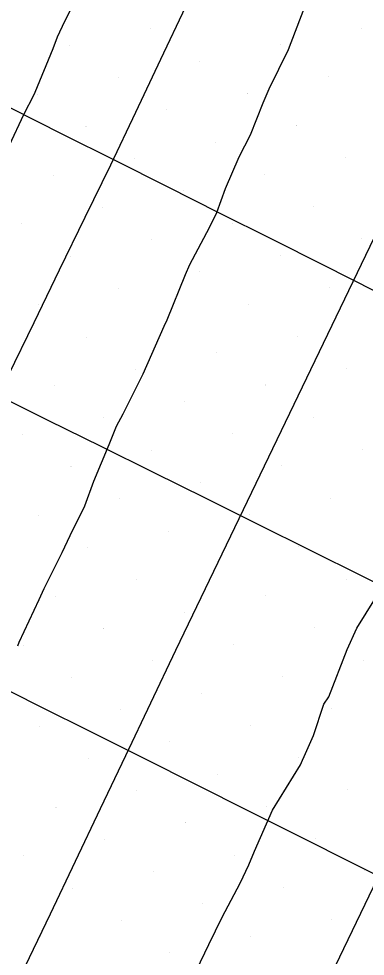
# Model space of a CAD drawing. Extents: x 2354170 to 2357230, y 866100 to 868290.
# Drawn here: x 2355756.31 to 2355771.13, y 867155.89 to 867196 of the extents above; entities that cross this region are included whole.
import ezdxf

# ---------------------------------------------------------------- set-up
doc = ezdxf.new("R2010")
doc.units = 0
for name, color, linetype in [('Default', 7, 'Continuous'), ('Exist DTM Breakline', 7, 'Continuous'), ('Exist DTM Scan Elevation Point', 7, 'Continuous'), ('Scratch_Level_0', 7, 'Continuous'), ('Scratch_Level_4', 7, 'Continuous')]:
    doc.layers.add(name, color=color, linetype=linetype)

msp = doc.modelspace()

# ---------------------------------------------------------------- linework, layer by layer
at = {"layer": 'Default'}
for points in [[(2355759.059, 867197.476), (2355758.271, 867195.887), (2355757.947, 867195.214), (2355757.763, 867194.716), (2355756.993, 867192.848), (2355756.954, 867192.747), (2355756.509, 867191.884), (2355755.9, 867190.573)], [(2355768.503, 867196.419), (2355767.829, 867194.671), (2355767.015, 867192.992), (2355766.748, 867192.389), (2355766.205, 867191.023), (2355765.719, 867190.072), (2355765.142, 867188.722), (2355764.769, 867187.703), (2355764.455, 867187.058), (2355763.608, 867185.474), (2355763.433, 867185.046), (2355762.647, 867183.111), (2355762.633, 867183.079), (2355762.513, 867182.834), (2355761.613, 867180.798), (2355760.757, 867179.089), (2355760.48, 867178.55), (2355760.156, 867177.773), (2355759.508, 867176.196), (2355759.121, 867175.148), (2355758.491, 867173.871), (2355758.157, 867173.147), (2355757.378, 867171.61), (2355757.166, 867171.141), (2355756.315, 867169.315), (2355756.256, 867169.152)], [(2355763.915, 867155.294), (2355764.442, 867156.387), (2355765.013, 867157.565), (2355765.779, 867159.021), (2355766.155, 867159.808), (2355766.397, 867160.393), (2355767.159, 867162.141), (2355768.356, 867164.081), (2355768.447, 867164.286), (2355768.526, 867164.435), (2355768.922, 867165.336), (2355769.364, 867166.677), (2355769.569, 867166.987), (2355770.364, 867169.013), (2355770.775, 867169.921), (2355771.578, 867171.207)]]:
    msp.add_lwpolyline(points, dxfattribs=at)
at = {"layer": 'Exist DTM Breakline'}
for points in [[(2355755.87, 867180.758), (2355756.959, 867183.008), (2355758.053, 867185.256), (2355759.146, 867187.504), (2355760.24, 867189.753), (2355761.318, 867192.008), (2355762.387, 867194.268), (2355763.455, 867196.528), (2355764.524, 867198.788), (2355765.601, 867201.044), (2355768.85, 867207.804), (2355769.939, 867210.055), (2355773.217, 867216.8), (2355774.302, 867219.052)], [(2355789.88, 867197.159), (2355788.799, 867194.905), (2355787.716, 867192.652), (2355786.632, 867190.399), (2355785.548, 867188.146), (2355784.465, 867185.893), (2355783.382, 867183.64), (2355782.299, 867181.387), (2355781.217, 867179.133), (2355780.134, 867176.88), (2355779.052, 867174.626), (2355777.97, 867172.372), (2355776.887, 867170.119), (2355775.805, 867167.865), (2355774.722, 867165.612), (2355773.638, 867163.359), (2355772.554, 867161.106), (2355771.471, 867158.853), (2355770.388, 867156.6), (2355769.306, 867154.346)], [(2355756.588, 867155.445), (2355757.662, 867157.702), (2355758.737, 867159.959), (2355759.811, 867162.217), (2355760.886, 867164.474), (2355761.96, 867166.731), (2355763.035, 867168.989), (2355764.118, 867171.242), (2355765.201, 867173.495), (2355766.284, 867175.748), (2355767.367, 867178.001), (2355768.45, 867180.255), (2355769.533, 867182.508), (2355770.616, 867184.761), (2355771.699, 867187.014), (2355772.782, 867189.268), (2355773.865, 867191.521), (2355774.948, 867193.774), (2355776.031, 867196.027)]]:
    msp.add_lwpolyline(points, dxfattribs=at)
at = {"layer": 'Exist DTM Scan Elevation Point'}
for p, q in [((2355761.944, 867195.567), (2355761.944, 867195.567)), ((2355770.958, 867195.599), (2355770.958, 867195.599)), ((2355758.48, 867194.862), (2355758.48, 867194.862)), ((2355767.493, 867194.893), (2355767.493, 867194.893)), ((2355764.029, 867194.188), (2355764.029, 867194.188)), ((2355769.578, 867193.514), (2355769.578, 867193.514)), ((2355760.565, 867193.482), (2355760.565, 867193.482)), ((2355757.1, 867192.777), (2355757.1, 867192.777)), ((2355766.114, 867192.808), (2355766.114, 867192.808)), ((2355762.65, 867192.103), (2355762.65, 867192.103)), ((2355759.185, 867191.397), (2355759.185, 867191.397)), ((2355768.199, 867191.429), (2355768.199, 867191.429)), ((2355764.735, 867190.723), (2355764.735, 867190.723)), ((2355761.27, 867190.018), (2355761.27, 867190.018)), ((2355770.284, 867190.049), (2355770.284, 867190.049)), ((2355757.806, 867189.312), (2355757.806, 867189.312)), ((2355766.82, 867189.344), (2355766.82, 867189.344)), ((2355763.355, 867188.638), (2355763.355, 867188.638)), ((2355759.891, 867187.933), (2355759.891, 867187.933)), ((2355768.905, 867187.964), (2355768.905, 867187.964)), ((2355756.426, 867187.227), (2355756.426, 867187.227)), ((2355765.44, 867187.259), (2355765.44, 867187.259)), ((2355761.976, 867186.553), (2355761.976, 867186.553)), ((2355770.99, 867186.585), (2355770.99, 867186.585)), ((2355758.511, 867185.848), (2355758.511, 867185.848)), ((2355767.525, 867185.879), (2355767.525, 867185.879)), ((2355764.061, 867185.174), (2355764.061, 867185.174)), ((2355760.596, 867184.468), (2355760.596, 867184.468)), ((2355769.61, 867184.5), (2355769.61, 867184.5)), ((2355757.132, 867183.763), (2355757.132, 867183.763)), ((2355766.146, 867183.794), (2355766.146, 867183.794)), ((2355762.681, 867183.089), (2355762.681, 867183.089)), ((2355759.217, 867182.383), (2355759.217, 867182.383)), ((2355768.231, 867182.415), (2355768.231, 867182.415)), ((2355764.766, 867181.709), (2355764.766, 867181.709)), ((2355761.302, 867181.004), (2355761.302, 867181.004)), ((2355770.316, 867181.036), (2355770.316, 867181.036)), ((2355757.837, 867180.298), (2355757.837, 867180.298)), ((2355766.851, 867180.33), (2355766.851, 867180.33)), ((2355763.387, 867179.624), (2355763.387, 867179.624)), ((2355759.922, 867178.919), (2355759.922, 867178.919)), ((2355768.936, 867178.951), (2355768.936, 867178.951)), ((2355756.458, 867178.213), (2355756.458, 867178.213)), ((2355765.472, 867178.245), (2355765.472, 867178.245)), ((2355762.007, 867177.539), (2355762.007, 867177.539)), ((2355771.021, 867177.571), (2355771.021, 867177.571)), ((2355758.543, 867176.834), (2355758.543, 867176.834)), ((2355767.557, 867176.866), (2355767.557, 867176.866)), ((2355764.092, 867176.16), (2355764.092, 867176.16)), ((2355769.642, 867175.486), (2355769.642, 867175.486)), ((2355760.628, 867175.454), (2355760.628, 867175.454)), ((2355757.164, 867174.749), (2355757.164, 867174.749)), ((2355766.177, 867174.781), (2355766.177, 867174.781)), ((2355762.713, 867174.075), (2355762.713, 867174.075)), ((2355759.248, 867173.37), (2355759.248, 867173.37)), ((2355768.262, 867173.401), (2355768.262, 867173.401)), ((2355761.333, 867171.99), (2355761.333, 867171.99)), ((2355770.347, 867172.022), (2355770.347, 867172.022)), ((2355757.869, 867171.285), (2355757.869, 867171.285)), ((2355766.883, 867171.316), (2355766.883, 867171.316)), ((2355763.418, 867170.611), (2355763.418, 867170.611)), ((2355759.954, 867169.905), (2355759.954, 867169.905)), ((2355768.968, 867169.937), (2355768.968, 867169.937)), ((2355756.49, 867169.2), (2355756.49, 867169.2)), ((2355765.503, 867169.231), (2355765.503, 867169.231)), ((2355762.039, 867168.526), (2355762.039, 867168.526)), ((2355771.053, 867168.557), (2355771.053, 867168.557)), ((2355767.588, 867167.852), (2355767.588, 867167.852)), ((2355758.575, 867167.82), (2355758.575, 867167.82)), ((2355764.124, 867167.146), (2355764.124, 867167.146)), ((2355760.66, 867166.441), (2355760.66, 867166.441)), ((2355769.673, 867166.472), (2355769.673, 867166.472)), ((2355757.195, 867165.735), (2355757.195, 867165.735)), ((2355766.209, 867165.767), (2355766.209, 867165.767)), ((2355762.745, 867165.061), (2355762.745, 867165.061)), ((2355759.28, 867164.356), (2355759.28, 867164.356)), ((2355768.294, 867164.387), (2355768.294, 867164.387)), ((2355764.83, 867163.682), (2355764.83, 867163.682)), ((2355761.365, 867162.976), (2355761.365, 867162.976)), ((2355770.379, 867163.008), (2355770.379, 867163.008)), ((2355757.901, 867162.271), (2355757.901, 867162.271)), ((2355766.915, 867162.302), (2355766.915, 867162.302)), ((2355763.45, 867161.597), (2355763.45, 867161.597)), ((2355759.986, 867160.891), (2355759.986, 867160.891)), ((2355769, 867160.923), (2355769, 867160.923)), ((2355765.535, 867160.217), (2355765.535, 867160.217)), ((2355756.521, 867160.186), (2355756.521, 867160.186)), ((2355762.071, 867159.512), (2355762.071, 867159.512)), ((2355771.085, 867159.544), (2355771.085, 867159.544)), ((2355758.606, 867158.806), (2355758.606, 867158.806)), ((2355767.62, 867158.838), (2355767.62, 867158.838)), ((2355764.156, 867158.132), (2355764.156, 867158.132)), ((2355760.691, 867157.427), (2355760.691, 867157.427)), ((2355769.705, 867157.459), (2355769.705, 867157.459)), ((2355766.241, 867156.753), (2355766.241, 867156.753)), ((2355762.776, 867156.047), (2355762.776, 867156.047))]:
    msp.add_line(p, q, dxfattribs=at)
at = {"layer": 'Scratch_Level_0'}
for p, q in [((2355761.943, 867195.568), (2355761.943, 867195.568)), ((2355770.957, 867195.599), (2355770.957, 867195.599)), ((2355758.479, 867194.862), (2355758.479, 867194.862)), ((2355767.493, 867194.894), (2355767.493, 867194.894)), ((2355764.028, 867194.188), (2355764.028, 867194.188)), ((2355769.578, 867193.514), (2355769.578, 867193.514)), ((2355760.564, 867193.483), (2355760.564, 867193.483)), ((2355757.099, 867192.777), (2355757.099, 867192.777)), ((2355766.113, 867192.809), (2355766.113, 867192.809)), ((2355762.649, 867192.103), (2355762.649, 867192.103)), ((2355759.184, 867191.398), (2355759.184, 867191.398)), ((2355768.198, 867191.429), (2355768.198, 867191.429)), ((2355764.734, 867190.724), (2355764.734, 867190.724)), ((2355761.269, 867190.018), (2355761.269, 867190.018)), ((2355770.283, 867190.05), (2355770.283, 867190.05)), ((2355757.805, 867189.313), (2355757.805, 867189.313)), ((2355766.819, 867189.344), (2355766.819, 867189.344)), ((2355763.354, 867188.639), (2355763.354, 867188.639)), ((2355759.89, 867187.933), (2355759.89, 867187.933)), ((2355768.904, 867187.965), (2355768.904, 867187.965)), ((2355756.426, 867187.228), (2355756.426, 867187.228)), ((2355765.439, 867187.259), (2355765.439, 867187.259)), ((2355761.975, 867186.554), (2355761.975, 867186.554)), ((2355770.989, 867186.585), (2355770.989, 867186.585)), ((2355758.511, 867185.848), (2355758.511, 867185.848)), ((2355767.524, 867185.88), (2355767.524, 867185.88)), ((2355764.06, 867185.174), (2355764.06, 867185.174)), ((2355760.596, 867184.469), (2355760.596, 867184.469)), ((2355769.609, 867184.5), (2355769.609, 867184.5)), ((2355757.131, 867183.763), (2355757.131, 867183.763)), ((2355766.145, 867183.795), (2355766.145, 867183.795)), ((2355762.681, 867183.089), (2355762.681, 867183.089)), ((2355759.216, 867182.384), (2355759.216, 867182.384)), ((2355768.23, 867182.415), (2355768.23, 867182.415)), ((2355764.766, 867181.71), (2355764.766, 867181.71)), ((2355761.301, 867181.004), (2355761.301, 867181.004)), ((2355770.315, 867181.036), (2355770.315, 867181.036)), ((2355757.837, 867180.299), (2355757.837, 867180.299)), ((2355766.85, 867180.331), (2355766.85, 867180.331)), ((2355763.386, 867179.625), (2355763.386, 867179.625)), ((2355759.922, 867178.919), (2355759.922, 867178.919)), ((2355768.935, 867178.951), (2355768.935, 867178.951)), ((2355756.457, 867178.214), (2355756.457, 867178.214)), ((2355765.471, 867178.246), (2355765.471, 867178.246)), ((2355762.007, 867177.54), (2355762.007, 867177.54)), ((2355771.02, 867177.572), (2355771.02, 867177.572)), ((2355758.542, 867176.834), (2355758.542, 867176.834)), ((2355767.556, 867176.866), (2355767.556, 867176.866)), ((2355764.092, 867176.161), (2355764.092, 867176.161)), ((2355760.627, 867175.455), (2355760.627, 867175.455)), ((2355769.641, 867175.487), (2355769.641, 867175.487)), ((2355757.163, 867174.749), (2355757.163, 867174.749)), ((2355766.177, 867174.781), (2355766.177, 867174.781)), ((2355762.712, 867174.076), (2355762.712, 867174.076)), ((2355759.248, 867173.37), (2355759.248, 867173.37)), ((2355768.262, 867173.402), (2355768.262, 867173.402)), ((2355764.797, 867172.696), (2355764.797, 867172.696)), ((2355761.333, 867171.991), (2355761.333, 867171.991)), ((2355770.347, 867172.022), (2355770.347, 867172.022)), ((2355757.868, 867171.285), (2355757.868, 867171.285)), ((2355766.882, 867171.317), (2355766.882, 867171.317)), ((2355763.418, 867170.611), (2355763.418, 867170.611)), ((2355759.953, 867169.906), (2355759.953, 867169.906)), ((2355768.967, 867169.937), (2355768.967, 867169.937)), ((2355756.489, 867169.2), (2355756.489, 867169.2)), ((2355765.503, 867169.232), (2355765.503, 867169.232)), ((2355762.038, 867168.526), (2355762.038, 867168.526)), ((2355771.052, 867168.558), (2355771.052, 867168.558)), ((2355767.588, 867167.852), (2355767.588, 867167.852)), ((2355758.574, 867167.821), (2355758.574, 867167.821)), ((2355764.123, 867167.147), (2355764.123, 867167.147)), ((2355760.659, 867166.441), (2355760.659, 867166.441)), ((2355769.673, 867166.473), (2355769.673, 867166.473)), ((2355757.194, 867165.736), (2355757.194, 867165.736)), ((2355766.208, 867165.767), (2355766.208, 867165.767)), ((2355762.744, 867165.062), (2355762.744, 867165.062)), ((2355759.279, 867164.356), (2355759.279, 867164.356)), ((2355768.293, 867164.388), (2355768.293, 867164.388)), ((2355764.829, 867163.682), (2355764.829, 867163.682)), ((2355761.364, 867162.977), (2355761.364, 867162.977)), ((2355770.378, 867163.008), (2355770.378, 867163.008)), ((2355757.9, 867162.271), (2355757.9, 867162.271)), ((2355766.914, 867162.303), (2355766.914, 867162.303)), ((2355763.449, 867161.597), (2355763.449, 867161.597)), ((2355759.985, 867160.892), (2355759.985, 867160.892)), ((2355768.999, 867160.923), (2355768.999, 867160.923)), ((2355765.534, 867160.218), (2355765.534, 867160.218)), ((2355756.521, 867160.186), (2355756.521, 867160.186)), ((2355762.07, 867159.512), (2355762.07, 867159.512)), ((2355771.084, 867159.544), (2355771.084, 867159.544)), ((2355758.606, 867158.807), (2355758.606, 867158.807)), ((2355767.619, 867158.838), (2355767.619, 867158.838)), ((2355764.155, 867158.133), (2355764.155, 867158.133)), ((2355760.691, 867157.427), (2355760.691, 867157.427)), ((2355769.704, 867157.459), (2355769.704, 867157.459)), ((2355757.226, 867156.722), (2355757.226, 867156.722)), ((2355766.24, 867156.753), (2355766.24, 867156.753)), ((2355762.776, 867156.048), (2355762.776, 867156.048))]:
    msp.add_line(p, q, dxfattribs=at)
at = {"layer": 'Scratch_Level_4'}
for points in [[(2355755.949, 867192.182), (2355758.185, 867191.064), (2355760.42, 867189.944), (2355762.655, 867188.824), (2355764.889, 867187.702), (2355767.123, 867186.579), (2355769.356, 867185.456), (2355771.59, 867184.333), (2355773.823, 867183.209), (2355776.056, 867182.086), (2355778.29, 867180.962), (2355780.523, 867179.839), (2355782.757, 867178.716), (2355784.991, 867177.594), (2355787.225, 867176.473), (2355789.46, 867175.352), (2355791.694, 867174.231), (2355793.929, 867173.111), (2355796.161, 867171.992), (2355798.395, 867170.872), (2355800.629, 867169.751)], [(2355755.339, 867179.923), (2355757.582, 867178.817), (2355759.823, 867177.71), (2355762.064, 867176.603), (2355764.305, 867175.493), (2355766.543, 867174.381), (2355768.781, 867173.266), (2355771.018, 867172.149), (2355773.254, 867171.031), (2355775.489, 867169.91), (2355777.722, 867168.788), (2355779.956, 867167.665), (2355782.189, 867166.541), (2355784.422, 867165.417), (2355786.655, 867164.293), (2355788.889, 867163.171), (2355791.124, 867162.052), (2355793.361, 867160.935), (2355795.599, 867159.821), (2355797.837, 867158.708), (2355800.076, 867157.596), (2355802.315, 867156.483)], [(2355754.958, 867167.716), (2355757.193, 867166.597), (2355759.429, 867165.478), (2355761.664, 867164.359), (2355763.899, 867163.238), (2355766.134, 867162.118), (2355768.368, 867160.996), (2355770.602, 867159.875), (2355772.836, 867158.753), (2355775.07, 867157.63), (2355777.304, 867156.508), (2355779.538, 867155.385)]]:
    msp.add_lwpolyline(points, dxfattribs=at)

doc.saveas('drawing.dxf')
